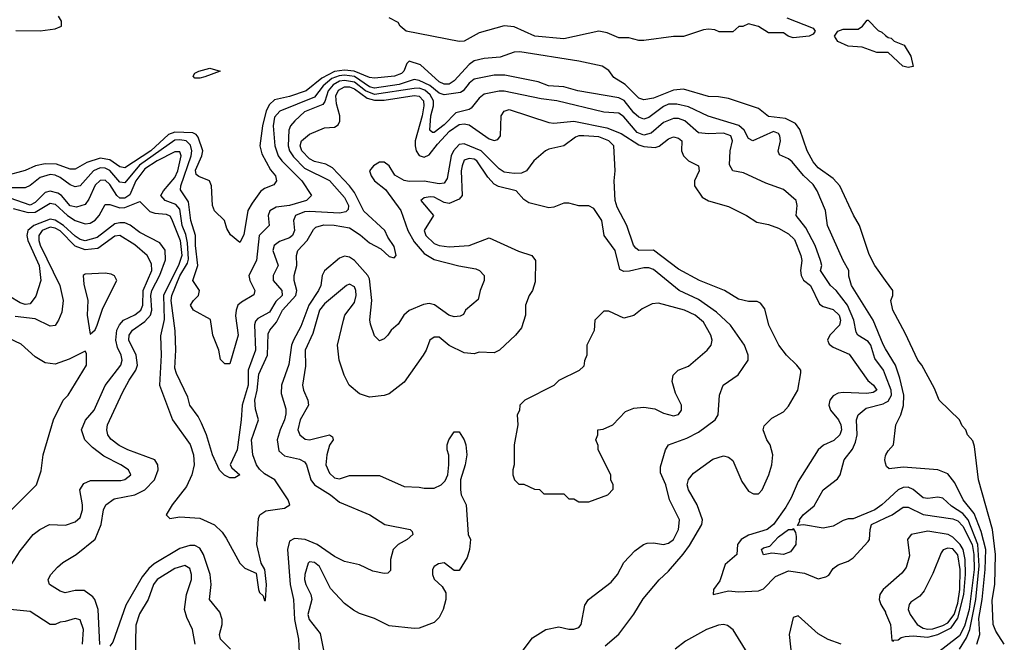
# Model space of a CAD drawing. Header units: inches. Extents: x 2348352 to 2479776, y 460422 to 613655.
# Tile 470 of 590: x 2436528 to 2440476, y 561578 to 564076. Entities that reach past the tile are written whole.
import ezdxf

# ---------------------------------------------------------------- set-up
doc = ezdxf.new("R2010")
doc.units = ezdxf.units.IN
doc.header["$MEASUREMENT"] = 0
doc.layers.add('C4536', color=7, linetype='Continuous')
doc.layers.add('C4546', color=7, linetype='Continuous')

msp = doc.modelspace()

# ---------------------------------------------------------------- linework, layer by layer
at = {"layer": 'C4536', "color": 4}
for points, elevation in [([(2436513, 564033), (2436610, 564030.7), (2436670, 564038.8), (2436695.3, 564050), (2436695.3, 564070), (2436683.7, 564090)], 44), ([(2439603.8, 564083.8), (2439710, 564042), (2439718, 564030), (2439710, 564018), (2439694, 564010), (2439630, 564003.6), (2439609.6, 564009.6), (2439590, 564022.7), (2439530, 564023.6), (2439490, 564049.3), (2439450, 564059), (2439428, 564048), (2439412, 564048), (2439387.3, 564027.3), (2439332.7, 564027.3), (2439315.3, 564035.3), (2439290, 564038), (2439270, 564035.3), (2439190, 564009), (2439150, 564009), (2439030, 563992), (2439010, 563992.3), (2438970, 564002.7), (2438930, 564003.7), (2438883.6, 564023.6), (2438850, 564029.6), (2438710, 563999.8), (2438594, 564010), (2438510, 564047.6), (2438470, 564051.8), (2438370, 564022.6), (2438310.7, 563990), (2438290, 563987.8), (2438078, 564030), (2438054, 564050), (2438045.2, 564065.2), (2438010, 564084)], 36), ([(2440000, 563944.1), (2439964.7, 563944.7), (2439906.3, 563966.3), (2439849.3, 563969.3), (2439809.1, 563989.1), (2439795.3, 564010), (2439808, 564030), (2439830, 564038), (2439890, 564038), (2439908, 564050), (2439926, 564074), (2439930, 564074), (2439970, 564032), (2439985.4, 564025.4), (2440000, 564013.1)], 36), ([(2440000, 563030.1), (2439957.2, 563090), (2439933.8, 563133.8), (2439896, 563250), (2439871.7, 563291.7), (2439816, 563410), (2439790, 563439.3), (2439730, 563482), (2439710, 563506), (2439685.1, 563550), (2439655.6, 563635.6), (2439639.3, 563659.3), (2439599.1, 563679.1), (2439530, 563687), (2439490, 563719.5), (2439370, 563759.3), (2439330, 563766.6), (2439290, 563767.3), (2439190, 563797.4), (2439150, 563793.3), (2439070, 563760.5), (2439030, 563754), (2439010, 563760.7), (2438955.8, 563815.8), (2438910, 563844.5), (2438890, 563871.8), (2438864, 563890), (2438770.5, 563909.5), (2438533, 563947), (2438510, 563945.1), (2438454.9, 563925.1), (2438390, 563919.6), (2438350, 563911.2), (2438330, 563895.6), (2438270.3, 563830), (2438250, 563816.9), (2438230, 563816.9), (2438210, 563827.1), (2438134.7, 563894.8), (2438090, 563909.4), (2438079.9, 563900.1), (2438068.5, 563870), (2438059.3, 563860.7), (2438030.2, 563849.8), (2437950, 563841.7), (2437930, 563844.2), (2437869.5, 563869.5), (2437830, 563873), (2437790, 563868.7), (2437738.9, 563841.1), (2437677.1, 563790), (2437610, 563767.7), (2437550, 563754.8), (2437530, 563735.8), (2437515.9, 563710), (2437501.8, 563650), (2437490.3, 563570), (2437498.3, 563538.3), (2437533.1, 563473.1), (2437553.4, 563450), (2437557.3, 563430), (2437547.1, 563412.9), (2437510, 563399.3), (2437494, 563386), (2437459.9, 563340.1), (2437443, 563310), (2437427.1, 563212.9), (2437410, 563182), (2437372.9, 563212.9), (2437358, 563238), (2437348.7, 563270), (2437309.4, 563309.4), (2437301.2, 563330), (2437297.2, 563410), (2437289.3, 563429.3), (2437246.2, 563446.2), (2437235.1, 563455.1), (2437232.7, 563472.7), (2437258.7, 563530), (2437262, 563550), (2437244, 563604), (2437235.9, 563615.9), (2437222.5, 563622.5), (2437150, 563624.5), (2437124.8, 563615.2), (2437054, 563550), (2436950, 563481), (2436930, 563485.4), (2436890, 563514.2), (2436850, 563519.8), (2436797.5, 563502.5), (2436750, 563475.6), (2436730, 563476.9), (2436675.9, 563495.9), (2436630, 563498), (2436590.7, 563490), (2436550, 563471.2), (2436471.3, 563450)], 44), ([(2440000, 562756), (2439990, 562772.7), (2439949.6, 562870), (2439863.6, 563010), (2439853.2, 563046.8), (2439852.3, 563070), (2439829.6, 563110), (2439766.6, 563250), (2439758.4, 563310), (2439726, 563390), (2439710, 563414.5), (2439671, 563451), (2439625.8, 563505.8), (2439610, 563518), (2439574, 563534), (2439569.1, 563549.1), (2439578.4, 563590), (2439576.2, 563610), (2439570, 563619.3), (2439550, 563627), (2439468, 563590), (2439450, 563599), (2439432.3, 563632.3), (2439411, 563651), (2439288.3, 563688.3), (2439210, 563726.3), (2439162.3, 563737.7), (2439130, 563736.4), (2439110, 563728.3), (2439050, 563683), (2439030, 563676.3), (2439010, 563685.1), (2438990, 563701.7), (2438951.4, 563751.4), (2438930, 563763.1), (2438766, 563790), (2438710, 563806.6), (2438648, 563810), (2438606.8, 563826.8), (2438473.3, 563853.3), (2438430, 563853), (2438350, 563836.9), (2438330, 563820.9), (2438306.8, 563790), (2438295.6, 563784.4), (2438230, 563774.6), (2438210, 563780.9), (2438172.5, 563812.5), (2438130, 563832.3), (2438110, 563836), (2438050, 563815.7), (2437950, 563801.7), (2437930, 563807), (2437870, 563847.7), (2437830, 563852.8), (2437808.8, 563851.2), (2437780.1, 563839.9), (2437744.7, 563810), (2437710, 563765.3), (2437571.4, 563708.6), (2437550, 563685.2), (2437544.7, 563650), (2437550.3, 563570), (2437564.2, 563530), (2437578.7, 563510), (2437659.3, 563430), (2437698, 563370), (2437678, 563350), (2437610, 563331.1), (2437556.5, 563323.5), (2437530.4, 563309.6), (2437523.8, 563290), (2437527.7, 563250), (2437488.8, 563210), (2437478, 563110), (2437447.3, 563050), (2437450.6, 563030), (2437470.6, 562990), (2437467.3, 562972.7), (2437417, 562943), (2437402.8, 562930), (2437395.5, 562910), (2437392.8, 562887.2), (2437403.8, 562810), (2437370, 562695.3), (2437350, 562695.3), (2437333.2, 562713.2), (2437326, 562750), (2437302, 562810), (2437293.6, 562873.6), (2437225.2, 562910), (2437213.2, 562930), (2437225.2, 562950), (2437245.2, 562970), (2437249.3, 562990), (2437222, 563030), (2437242.2, 563090), (2437232.2, 563170), (2437233.5, 563210), (2437214.5, 563270), (2437204.9, 563344.9), (2437173.3, 563393.3), (2437174, 563410), (2437215.7, 563530), (2437218.5, 563550), (2437213.2, 563573.2), (2437195.6, 563590), (2437170, 563594.6), (2437150, 563592.3), (2437007.7, 563492.3), (2436950, 563421.6), (2436930, 563423.6), (2436890, 563470.9), (2436870, 563480.8), (2436850, 563481.4), (2436824.2, 563470), (2436770, 563409.6), (2436750, 563406), (2436730, 563413), (2436690, 563442.6), (2436670, 563452.3), (2436650, 563454.8), (2436610, 563442.4), (2436570, 563411.3), (2436550, 563401.6), (2436450, 563402)], 48), ([(2440000, 562647.8), (2439991.2, 562670), (2439957, 562717), (2439940.4, 562770), (2439930, 562784.2), (2439889.3, 562810), (2439881.7, 562821.7), (2439873, 562870), (2439846.9, 562930), (2439802, 562990), (2439779.6, 563010), (2439739, 563070), (2439743.7, 563090), (2439739.5, 563110), (2439717.6, 563170), (2439680.4, 563240.4), (2439641.2, 563290), (2439645.2, 563330), (2439642, 563350), (2439590, 563395.1), (2439520.1, 563420.1), (2439430, 563462), (2439388, 563470), (2439373.6, 563493.6), (2439376.9, 563550), (2439386.3, 563590), (2439379.5, 563610), (2439350, 563620.4), (2439290, 563617.4), (2439250, 563622.4), (2439195.1, 563670), (2439170, 563678.9), (2439150, 563679.7), (2439110, 563663.6), (2439059.5, 563620.5), (2439030, 563612.6), (2439003.6, 563623.6), (2438950, 563685.6), (2438930, 563700.5), (2438870, 563704.5), (2438682, 563750), (2438618.5, 563758.5), (2438470, 563789.6), (2438450, 563789.6), (2438390, 563776.9), (2438370, 563760.7), (2438338.6, 563721.4), (2438330, 563715.1), (2438277.3, 563702.7), (2438230, 563653.7), (2438190, 563622.9), (2438183.3, 563623.3), (2438172.3, 563632.3), (2438177.1, 563690), (2438187.7, 563730), (2438186.8, 563750), (2438174.3, 563774.3), (2438152.7, 563792.7), (2438130, 563800.6), (2438110, 563800.2), (2437950, 563775.8), (2437914.6, 563790), (2437870, 563825), (2437830, 563832.5), (2437810, 563829.9), (2437785.4, 563814.6), (2437765, 563790), (2437752, 563748), (2437743.7, 563736.3), (2437670, 563706.3), (2437630.5, 563670), (2437613.4, 563650), (2437607.1, 563632.9), (2437604.4, 563570), (2437610.2, 563550), (2437625.3, 563525.3), (2437670, 563480.2), (2437770, 563430.4), (2437830, 563362), (2437846, 563330), (2437844.9, 563315.1), (2437835.3, 563304.7), (2437810, 563299.7), (2437690, 563306.6), (2437670, 563305.1), (2437633.4, 563290), (2437625.5, 563270), (2437630.3, 563230), (2437621.6, 563210), (2437610, 563200.5), (2437570, 563186), (2437548.2, 563170), (2437543.1, 563150), (2437563.8, 563090), (2437544.4, 563050), (2437544.4, 563030), (2437579.1, 562990), (2437580.5, 562970), (2437555.3, 562944.7), (2437530, 562902.9), (2437483.4, 562876.6), (2437473.8, 562866.2), (2437468.8, 562851.2), (2437473.4, 562750), (2437444, 562670), (2437444.4, 562610), (2437419.5, 562530), (2437416.4, 562470), (2437400.5, 562350), (2437371.3, 562290), (2437378, 562278), (2437411, 562250), (2437390, 562238), (2437370, 562238), (2437349.1, 562249.1), (2437329.1, 562269.1), (2437301.2, 562330), (2437277, 562410), (2437256.6, 562456.6), (2437243.6, 562483.6), (2437209.6, 562529.6), (2437201.5, 562561.5), (2437156.2, 562656.2), (2437150, 562678), (2437154.5, 562750), (2437151.9, 562828.1), (2437134.7, 562950), (2437138.5, 562970), (2437170, 563048.4), (2437201.1, 563098.9), (2437204.2, 563115.8), (2437200.7, 563180.7), (2437193.9, 563213.9), (2437179.8, 563250), (2437170, 563316.2), (2437154.3, 563334.3), (2437111.1, 563351.1), (2437094, 563370), (2437104.2, 563390), (2437150, 563442.6), (2437161.6, 563470), (2437175.4, 563530), (2437170, 563545.2), (2437150, 563546), (2437078.7, 563510), (2437030, 563477.4), (2436994, 563430), (2436970, 563373), (2436950, 563359.8), (2436930, 563360.4), (2436917.4, 563370), (2436890, 563414.7), (2436870, 563432.6), (2436850, 563431.1), (2436830, 563411.5), (2436804.6, 563355.4), (2436790, 563335.1), (2436756.1, 563323.9), (2436730, 563329.6), (2436695.1, 563370), (2436680.3, 563380.3), (2436650, 563388.4), (2436630, 563383), (2436590, 563342), (2436570, 563332.4), (2436490, 563359.8)], 52), ([(2436501.4, 563318.6), (2436562, 563302), (2436590, 563303.4), (2436650, 563339.3), (2436670, 563335.3), (2436719.8, 563290), (2436750, 563269.8), (2436790, 563257.6), (2436810, 563259.8), (2436830, 563271.2), (2436846.3, 563290), (2436870, 563335.1), (2436890, 563334.3), (2436930, 563321.4), (2436950, 563322.6), (2437010, 563346.6), (2437050, 563306.3), (2437070, 563299.7), (2437115.3, 563295.3), (2437130, 563289.6), (2437137.2, 563277.2), (2437171.3, 563190), (2437177.4, 563130), (2437166.5, 563093.5), (2437104.5, 562970), (2437107.2, 562872.8), (2437092.9, 562807.1), (2437095, 562730), (2437088.2, 562610), (2437140.7, 562470), (2437212.1, 562372.1), (2437225.4, 562330), (2437226.9, 562290), (2437218, 562250), (2437196.8, 562203.2), (2437139.3, 562130), (2437115.3, 562090), (2437130, 562075.3), (2437170, 562080.9), (2437250, 562076.2), (2437309.7, 562049.7), (2437339.5, 562019.5), (2437355.6, 561995.6), (2437410, 561896), (2437430, 561875.1), (2437475.5, 561855.5), (2437485.2, 561790), (2437490, 561778), (2437504, 561764), (2437510, 561746), (2437514, 561746), (2437518, 561810), (2437510.4, 561870), (2437496.1, 561896.1), (2437478.7, 561970), (2437484.8, 562075.2), (2437490.7, 562090), (2437514.9, 562105.1), (2437590, 562116), (2437611, 562130), (2437604, 562150), (2437550.5, 562230), (2437510, 562253.4), (2437490, 562272.2), (2437477.8, 562290), (2437462.8, 562330), (2437458, 562390), (2437486, 562470), (2437473.3, 562513.3), (2437470.2, 562550), (2437479.7, 562590), (2437486.8, 562653.2), (2437521.2, 562730), (2437524.2, 562815.8), (2437530.3, 562830), (2437557.7, 562862.3), (2437581.8, 562910), (2437634.7, 562970), (2437639.2, 562990), (2437628.9, 563030), (2437628.8, 563050), (2437639.6, 563090), (2437637.6, 563130), (2437643.8, 563150), (2437680.3, 563190), (2437705.7, 563234.3), (2437715.8, 563244.2), (2437747.5, 563252.5), (2437789, 563251), (2437850, 563241.5), (2437893, 563213), (2437930, 563180.5), (2437976.1, 563156.1), (2438010, 563126), (2438030, 563121.2), (2438037.3, 563130), (2438030, 563166), (2438003.6, 563203.6), (2437991.5, 563230), (2437907.5, 563307.5), (2437870, 563382.4), (2437850.3, 563410), (2437782.2, 563482.2), (2437756, 563496), (2437710, 563506.7), (2437690, 563518), (2437659.5, 563550), (2437652.2, 563570), (2437657.6, 563590), (2437690, 563616.9), (2437750, 563642), (2437790, 563645.1), (2437805.5, 563654.5), (2437811.7, 563668.3), (2437811.7, 563690), (2437797.8, 563737.8), (2437795.5, 563770), (2437806.8, 563793.2), (2437830, 563807), (2437850, 563806.5), (2437870, 563798.3), (2437921.7, 563761.7), (2437950, 563753.2), (2437990, 563753.6), (2438110, 563771.3), (2438130, 563769.7), (2438147.2, 563750), (2438148.8, 563730), (2438142, 563690), (2438114, 563590), (2438113.1, 563570), (2438117.7, 563550), (2438130, 563531.6), (2438150, 563524.4), (2438170, 563533.3), (2438202.9, 563577.2), (2438250.7, 563629.3), (2438290, 563655.5), (2438310, 563658), (2438330, 563654.2), (2438410, 563598), (2438430, 563591.5), (2438444.7, 563595.3), (2438456.4, 563610), (2438458, 563690), (2438470, 563709.5), (2438490, 563715.1), (2438650, 563664.1), (2438670, 563661.4), (2438750, 563669), (2438882, 563642), (2438940, 563620), (2439010, 563573.8), (2439030, 563566.9), (2439076.5, 563563.5), (2439091.8, 563568.2), (2439130, 563598.4), (2439150, 563606.6), (2439170, 563600.9), (2439182.7, 563590), (2439182, 563550), (2439189.5, 563530), (2439210, 563509.5), (2439249.3, 563489.3), (2439252.3, 563470), (2439233.2, 563430), (2439233.2, 563410), (2439264.1, 563364.1), (2439290, 563349), (2439370, 563326), (2439442, 563290), (2439483.7, 563263.7), (2439530, 563254.5), (2439570, 563239.5), (2439610, 563216.2), (2439634.2, 563194.2), (2439659.7, 563130), (2439663.5, 563110), (2439658.9, 563070), (2439661.3, 563050), (2439670.9, 563030.9), (2439699.5, 563010), (2439735.1, 562935.1), (2439750, 562925.1), (2439790, 562913), (2439814, 562890), (2439819.7, 562870), (2439814.7, 562850), (2439777, 562810), (2439767, 562790), (2439774.2, 562774.2), (2439790, 562762), (2439853.6, 562733.6), (2439928.4, 562628.5), (2439952, 562610), (2439965.2, 562590), (2439950, 562580.5), (2439924.4, 562575.6), (2439830, 562580.3), (2439810, 562577.6), (2439790, 562567.3), (2439777, 562550), (2439772, 562530), (2439778.4, 562510), (2439810.8, 562470.8), (2439821.1, 562450), (2439823.5, 562430), (2439816.3, 562410), (2439791.9, 562388.1), (2439751.2, 562368.8), (2439729.5, 562350), (2439650, 562222.8), (2439622, 562158), (2439600.1, 562119.9), (2439550, 562050.4), (2439525.2, 562030), (2439450, 562008), (2439421.2, 561990), (2439410, 561976), (2439406, 561970), (2439404, 561930), (2439357.2, 561890), (2439335.1, 561824.9), (2439309.3, 561790), (2439308.7, 561770), (2439370, 561784.5), (2439410, 561780.7), (2439490, 561784), (2439510, 561793.2), (2439558.3, 561841.7), (2439610, 561864.7), (2439675.1, 561855.1), (2439730, 561832.3), (2439759.9, 561840.1), (2439772.7, 561847.3), (2439790, 561874), (2439810, 561889), (2439850, 561903.7), (2439870, 561917.2), (2439930, 561982.7), (2439935.5, 561990), (2439937.6, 562030), (2439943.8, 562050), (2440000, 562077.2)], 56), ([(2438875.9, 561564.1), (2438930, 561611), (2438990, 561691.3), (2439027.7, 561752.3), (2439091.7, 561828.3), (2439130, 561864), (2439188.6, 561931.4), (2439213.3, 561966.7), (2439262.7, 562050), (2439266, 562070), (2439244.7, 562130), (2439209.6, 562190), (2439204.5, 562210), (2439210, 562231.3), (2439230, 562256), (2439306.8, 562313.2), (2439350, 562326), (2439370, 562321), (2439387.1, 562307.1), (2439423.7, 562223.7), (2439450, 562184.9), (2439470, 562173.4), (2439490, 562173.4), (2439504.5, 562190), (2439532.4, 562250), (2439543.5, 562290), (2439547.8, 562330), (2439537, 562370), (2439523.7, 562390), (2439509, 562430), (2439513.6, 562446.4), (2439543.2, 562476.8), (2439590, 562502.8), (2439610, 562526), (2439647.8, 562590), (2439659.6, 562659.6), (2439659.5, 562670), (2439644.5, 562690), (2439602, 562730), (2439572, 562770), (2439532.3, 562850), (2439516.2, 562916.2), (2439498.6, 562938.6), (2439485.2, 562945.2), (2439450, 562946), (2439410, 562955.1), (2439354, 562990), (2439254, 563030), (2439170, 563075.1), (2439070, 563151.8), (2439010, 563149.6), (2438998.9, 563158.9), (2438989.2, 563170.8), (2438962, 563250), (2438924.2, 563324.2), (2438915.6, 563350), (2438911.5, 563430), (2438915.8, 563470), (2438909.7, 563570), (2438889.7, 563590), (2438850, 563605.7), (2438789.5, 563610.5), (2438770, 563609.8), (2438756, 563604), (2438710, 563569.7), (2438650, 563557), (2438636, 563550), (2438590, 563509.2), (2438560.7, 563470), (2438539.9, 563460.1), (2438510, 563458.3), (2438470, 563464.7), (2438450, 563478), (2438377.7, 563550), (2438310, 563578.5), (2438290, 563575.1), (2438266.9, 563550), (2438258.6, 563530), (2438241.5, 563438.5), (2438230, 563419.6), (2438210, 563417.7), (2438150, 563428.5), (2438090, 563426.9), (2438070, 563431.2), (2438032.3, 563452.3), (2438010, 563489.2), (2437990, 563503.7), (2437970, 563503.7), (2437946.8, 563490), (2437930.6, 563470), (2437937.1, 563450), (2437950.5, 563430), (2437995.3, 563395.2), (2438056.4, 563310), (2438084, 563230), (2438110, 563185.3), (2438150, 563138.3), (2438190, 563114.3), (2438288.9, 563088.9), (2438356.7, 563076.7), (2438371.3, 563070), (2438391, 563050), (2438391, 563030), (2438374.8, 562990), (2438366.8, 562953.2), (2438316, 562910), (2438307.1, 562892.9), (2438294, 562886), (2438270, 562883.7), (2438249, 562890), (2438191.7, 562931.7), (2438170, 562937), (2438146.7, 562933.3), (2438090, 562909.3), (2438068.2, 562890), (2438045.8, 562854.2), (2438018, 562830), (2438004.7, 562810), (2437990, 562795.3), (2437970, 562788), (2437950, 562808), (2437934.2, 562854.2), (2437931.8, 562871.8), (2437939.7, 562950), (2437930, 563036), (2437923.5, 563050), (2437870, 563109.6), (2437850, 563123.6), (2437830, 563127), (2437810, 563119.3), (2437750, 563068), (2437741, 563050), (2437734.9, 563010), (2437726.3, 562990), (2437686.9, 562930), (2437654.8, 562845.2), (2437626, 562790), (2437618.3, 562770), (2437607.4, 562692.6), (2437577.1, 562610), (2437576.7, 562576.7), (2437595.1, 562515.1), (2437595.3, 562495.3), (2437590.3, 562470), (2437571.7, 562430), (2437560.3, 562390), (2437566.8, 562346.8), (2437590, 562326.4), (2437650, 562312.7), (2437670, 562302), (2437678.4, 562290), (2437695.3, 562230), (2437710, 562210.4), (2437774, 562170), (2437810, 562140.7), (2437932, 562090), (2437992, 562050), (2438094, 562030), (2438102, 562022), (2438104.7, 562010), (2438081, 561990), (2438046, 561970), (2438026, 561950), (2438014.8, 561910), (2438014.4, 561865.6), (2438004.7, 561855.3), (2437990, 561854), (2437944.1, 561864.1), (2437890, 561889), (2437830, 561902.7), (2437790, 561922), (2437720.9, 561970), (2437673.2, 561990), (2437630, 561994.7), (2437610, 561984), (2437602, 561950), (2437612.6, 561810), (2437626.3, 561750), (2437629.2, 561670), (2437646, 561590), (2437650.5, 561510.5)], 64), ([(2438535.3, 561530), (2438583.7, 561596.3), (2438638, 561630), (2438690, 561640.7), (2438730, 561630.8), (2438750, 561631), (2438770, 561638), (2438779, 561650), (2438793.6, 561726.4), (2438808.7, 561750), (2438900.1, 561819.9), (2438925.2, 561850), (2438950, 561898), (2438994.8, 561945.2), (2439028.7, 561970), (2439044.1, 561975.9), (2439070, 561977.3), (2439110, 561970.6), (2439130, 561976.3), (2439150, 561990.7), (2439169.6, 562030), (2439174, 562070), (2439133.2, 562150), (2439119.3, 562210), (2439097.5, 562257.5), (2439097.5, 562282.5), (2439117.2, 562350), (2439129.6, 562370.4), (2439202.7, 562397.3), (2439250, 562420.5), (2439317.2, 562470), (2439329.3, 562490), (2439334, 562570), (2439349, 562610), (2439409.1, 562650.9), (2439448.7, 562710), (2439448.7, 562730), (2439434, 562770), (2439378, 562850), (2439322.2, 562902.2), (2439250, 562954), (2439172.7, 562990), (2439070, 563073.3), (2439050, 563080.5), (2439030, 563080.5), (2438973.4, 563066.6), (2438950, 563065.6), (2438934, 563074), (2438916.2, 563150), (2438872, 563210), (2438862.7, 563270), (2438830, 563319), (2438810, 563329.2), (2438769.4, 563329.4), (2438730, 563339.3), (2438710, 563339.3), (2438670, 563324), (2438650, 563321.2), (2438570, 563341.2), (2438550, 563354), (2438519, 563390), (2438447.2, 563407.2), (2438430, 563416.2), (2438404.6, 563444.6), (2438360.9, 563510), (2438350, 563516.9), (2438330, 563519.6), (2438310, 563512), (2438302.4, 563490), (2438298.4, 563470), (2438302, 563370), (2438290, 563356), (2438250, 563338.4), (2438230, 563342), (2438190, 563363.7), (2438174.4, 563365.6), (2438150, 563361.2), (2438136, 563350), (2438186.8, 563290), (2438150.4, 563230), (2438156.4, 563210), (2438190, 563177.6), (2438210, 563170.3), (2438250, 563165.3), (2438330, 563170.4), (2438410, 563200.7), (2438527.5, 563147.5), (2438582, 563130), (2438596, 563110), (2438595.3, 563024.7), (2438584.7, 562990), (2438570.9, 562969.1), (2438556, 562930), (2438556, 562890), (2438539.8, 562840.2), (2438516, 562810), (2438451.3, 562750), (2438430, 562739), (2438370, 562742.7), (2438350, 562736), (2438310, 562739.3), (2438249.4, 562769.4), (2438210, 562802), (2438190, 562802), (2438172, 562790), (2438158, 562750), (2438146, 562730), (2438070, 562622), (2438010, 562575.3), (2437990, 562568), (2437930, 562562), (2437890, 562575.3), (2437849.4, 562609.4), (2437829.4, 562649.4), (2437809.2, 562710), (2437802.7, 562770), (2437826, 562870), (2437832.3, 562890), (2437870, 562941), (2437877.6, 562970), (2437876.2, 562990), (2437870, 563004), (2437850, 563015.1), (2437838, 563010), (2437750, 562935.6), (2437730.5, 562910), (2437703.1, 562816.9), (2437672.7, 562750), (2437674.2, 562685.8), (2437661.6, 562610), (2437665.5, 562590), (2437683, 562550), (2437685.5, 562530), (2437652.2, 562470), (2437643.8, 562430), (2437650.8, 562410), (2437673.2, 562393.2), (2437690, 562390.6), (2437770, 562411), (2437782, 562402), (2437784.7, 562390), (2437770.5, 562369.5), (2437759.3, 562330), (2437755.5, 562290), (2437770, 562256), (2437790, 562237.3), (2437810, 562234), (2437850, 562247.3), (2437970, 562246.8), (2438070, 562202.8), (2438130, 562201), (2438150, 562196), (2438190, 562196), (2438218, 562210), (2438233.6, 562226.4), (2438244, 562250), (2438249, 562290), (2438248.9, 562328.9), (2438242, 562350), (2438242, 562370), (2438248.7, 562390), (2438270, 562422), (2438290, 562422), (2438310.5, 562390.5), (2438317.3, 562370), (2438320.7, 562330), (2438314, 562290), (2438296, 562230), (2438296, 562190), (2438298, 562170), (2438318, 562130), (2438326.8, 562010), (2438336, 561990), (2438331.3, 561950), (2438322, 561918), (2438290, 561866), (2438270, 561866), (2438230, 561897.2), (2438207.5, 561892.5), (2438190, 561882), (2438182.8, 561870), (2438182.8, 561850), (2438190, 561832), (2438222, 561802), (2438236.9, 561776.9), (2438236, 561750), (2438226, 561710), (2438210, 561678), (2438190, 561658), (2438130, 561635.3), (2438110, 561634), (2438010, 561644), (2437950, 561674), (2437890, 561694), (2437866.8, 561706.8), (2437830, 561734), (2437773.8, 561793.8), (2437730, 561882.7), (2437710, 561898), (2437690, 561901.2), (2437684.1, 561895.9), (2437670.6, 561850), (2437670.5, 561830), (2437675.5, 561810), (2437695.5, 561770), (2437699.3, 561750), (2437683.8, 561690), (2437688, 561670), (2437732.8, 561612.8), (2437746.2, 561546.2)], 68), ([(2436849.6, 561569.6), (2436843, 561710), (2436829.7, 561749.7), (2436821.1, 561761.1), (2436785.8, 561785.8), (2436750, 561785.6), (2436710, 561777), (2436690, 561782.7), (2436648, 561810), (2436643.1, 561823.1), (2436642, 561830), (2436652.7, 561850), (2436680.1, 561879.9), (2436701.3, 561898.7), (2436754, 561930), (2436830, 561991.3), (2436854.5, 562050), (2436864.5, 562110), (2436872.7, 562130), (2436906.9, 562153.1), (2436990, 562170.3), (2437029.8, 562190.2), (2437068, 562230), (2437083.6, 562270), (2437082, 562290), (2437069.2, 562310), (2436961.2, 562350), (2436927.2, 562367.2), (2436893.1, 562393.1), (2436880.9, 562410), (2436877, 562430), (2436879.5, 562450), (2436940.1, 562579.9), (2436966.3, 562630), (2436994, 562670), (2436999.7, 562690), (2436995.1, 562730), (2436965.4, 562790), (2436966.9, 562810), (2436980.7, 562830), (2437030, 562865.2), (2437052.3, 562890), (2437058, 562910), (2437054.4, 562970), (2437058.4, 562990), (2437090, 563050.4), (2437113.1, 563113.1), (2437110.7, 563150.7), (2437090, 563180.7), (2437010, 563222.3), (2436971.3, 563251.3), (2436950, 563260.3), (2436930, 563261.6), (2436910, 563256.8), (2436838.3, 563201.7), (2436790, 563189), (2436770, 563194), (2436750, 563207), (2436702.9, 563250), (2436670, 563271.9), (2436650, 563275.9), (2436584.9, 563250), (2436560.3, 563230), (2436556.1, 563210), (2436560.2, 563190), (2436606, 563090), (2436612.9, 563030), (2436593, 562967), (2436570, 562936.2), (2436550, 562933), (2436530, 562939.7), (2436486.3, 562966.3)], 64), ([(2436470, 561851.3), (2436530, 561944.7), (2436582, 562010), (2436608.7, 562030), (2436648, 562050), (2436711.7, 562048.3), (2436750, 562062), (2436770, 562078.8), (2436779.6, 562110), (2436779.6, 562130), (2436769.2, 562190), (2436784.8, 562215.2), (2436812.3, 562227.7), (2436933.1, 562226.9), (2436949.4, 562230.6), (2436973.2, 562250), (2436964, 562270), (2436934, 562290), (2436864.7, 562324.8), (2436820.1, 562360.1), (2436789.5, 562390), (2436776.2, 562430), (2436791.4, 562468.6), (2436827, 562510), (2436871.2, 562608.8), (2436933.6, 562690), (2436938.4, 562710), (2436935.1, 562730), (2436920.6, 562760.6), (2436913.7, 562790), (2436916.9, 562830), (2436927.7, 562852.3), (2436944.5, 562870), (2436990, 562892.2), (2437013, 562910), (2437021.1, 562930), (2437023.5, 562990), (2437057.7, 563070), (2437056.2, 563096.2), (2437039.5, 563130), (2436990, 563173.3), (2436930, 563209.5), (2436910, 563207.3), (2436841.5, 563158.5), (2436790, 563152.8), (2436750, 563167.4), (2436690, 563228.5), (2436670, 563239.8), (2436650, 563243.5), (2436617.6, 563230), (2436604.9, 563210), (2436604.4, 563190), (2436610, 563170.8), (2436688.5, 563010), (2436702.4, 562950), (2436697.3, 562902.7), (2436684, 562870), (2436670, 562849.2), (2436650, 562846), (2436590, 562875.8), (2436510, 562884.7)], 68), ([(2436482.5, 562097.5), (2436595.3, 562210), (2436613.6, 562266.4), (2436622, 562330), (2436664, 562470), (2436702, 562550), (2436722, 562570), (2436795.3, 562690), (2436796.4, 562736.4), (2436790, 562746), (2436726.4, 562713.6), (2436670, 562694), (2436630, 562699), (2436590, 562724), (2436533.8, 562773.8), (2436480.1, 562800.1)], 72), ([(2440000, 562143.4), (2439985.5, 562130), (2439957.3, 562110), (2439870, 562074), (2439850, 562074), (2439830, 562067.3), (2439790, 562043.6), (2439750, 562036.2), (2439670.9, 562049.1), (2439647.3, 562047.3), (2439656.4, 562063.6), (2439655.3, 562070), (2439669.2, 562090), (2439714.2, 562125.8), (2439749.2, 562190), (2439806.6, 562233.4), (2439817.2, 562250), (2439834, 562310), (2439867.3, 562352.7), (2439879.6, 562380.4), (2439885.6, 562410), (2439883.7, 562470), (2439889.6, 562490.4), (2439922.7, 562517.3), (2439990, 562534.9), (2440000, 562540.5)], 52), ([(2440000, 562297.1), (2439997, 562310), (2440000, 562326.4)], 48), ([(2437373.2, 561550), (2437332.7, 561590), (2437329.5, 561610), (2437339.5, 561650), (2437339.5, 561670), (2437330, 561699), (2437289.5, 561750), (2437295.1, 561810), (2437291.3, 561850), (2437265.1, 561930), (2437250, 561955.6), (2437230, 561966.3), (2437210, 561966.9), (2437170, 561954.5), (2437066.9, 561893.1), (2437045.3, 561874.7), (2437019.5, 561840.5), (2436953.3, 561726.7), (2436901.4, 561578.6), (2436890, 561562)], 64), ([(2437232, 561570), (2437221.2, 561630), (2437197.5, 561677.5), (2437189.3, 561710), (2437196.2, 561770), (2437217, 561830), (2437217, 561850), (2437210, 561874), (2437190, 561886), (2437150, 561874.5), (2437079.1, 561830), (2437064.9, 561810), (2437043.1, 561750), (2437007.9, 561692.1), (2436993.5, 561646.5), (2436990.4, 561510)], 68), ([(2440000, 561798.2), (2439990.7, 561790), (2439977.3, 561770), (2439974, 561750), (2439980.7, 561730), (2439999, 561699), (2440000, 561696.7)], 64), ([(2436779.6, 561570), (2436783.7, 561630), (2436770, 561668.7), (2436750, 561673.2), (2436710, 561660.9), (2436690, 561659.3), (2436670, 561649.2), (2436650, 561649.3), (2436570, 561701.2), (2436489.3, 561709.3)], 68), ([(2439822, 561570), (2439769.7, 561589.7), (2439730, 561611.8), (2439650, 561684), (2439630, 561678), (2439613, 561610), (2439623.8, 561510)], 64), ([(2439449.4, 561530), (2439388.4, 561628.5), (2439365.4, 561645.4), (2439350, 561649.7), (2439330, 561646.9), (2439282, 561630), (2439197.5, 561582.5), (2439156.3, 561550)], 64)]:
    msp.add_lwpolyline(points, dxfattribs=dict(at, elevation=elevation))
for points, elevation in [([(2437250, 563841.2), (2437230, 563842), (2437224, 563850), (2437230, 563862), (2437246, 563870), (2437290, 563881), (2437331.3, 563870), (2437270, 563846.6)], 36), ([(2436870, 563059), (2436790, 563055.3), (2436782, 563050), (2436784.7, 563015.3), (2436801, 562950), (2436798.8, 562890), (2436810, 562814), (2436830, 562832), (2436839, 562850), (2436861.2, 562918.8), (2436918, 563030), (2436908.4, 563048.4), (2436894.6, 563054.6)], 72), ([(2439090, 562939), (2439063.5, 562936.5), (2439024.5, 562915.5), (2438990.9, 562889.1), (2438950, 562878), (2438890, 562906), (2438870, 562906), (2438834, 562870), (2438831.6, 562828.4), (2438802, 562770), (2438802, 562730), (2438792.7, 562707.3), (2438790, 562686), (2438771.6, 562668.4), (2438690, 562628), (2438670, 562608), (2438554, 562550), (2438534, 562530), (2438531.6, 562508.4), (2438522, 562490), (2438524.7, 562450), (2438511, 562370), (2438511.3, 562290), (2438504.7, 562270), (2438504.7, 562250), (2438512, 562230), (2438530, 562212), (2438550, 562212), (2438592.7, 562192.7), (2438611.6, 562191.6), (2438630, 562174), (2438710, 562174), (2438730, 562154), (2438750, 562154), (2438770, 562142), (2438810, 562142), (2438886, 562170), (2438907.3, 562192.7), (2438908, 562210), (2438898, 562230), (2438898, 562250), (2438848, 562350), (2438847.3, 562367.3), (2438838, 562390), (2438846, 562410), (2438846, 562430), (2438867.3, 562432.7), (2438906, 562450), (2438956.4, 562503.6), (2438990, 562518), (2439030, 562521), (2439075.3, 562515.3), (2439110, 562498), (2439150, 562486), (2439170, 562492), (2439182, 562510), (2439182, 562530), (2439158, 562578), (2439144.7, 562624.7), (2439148.7, 562650), (2439168, 562670), (2439210, 562686), (2439284, 562750), (2439301.2, 562770), (2439305.2, 562790), (2439299.3, 562810), (2439270, 562862.7), (2439236, 562890), (2439194, 562910)], 72), ([(2439590, 561929.7), (2439544, 561936), (2439510, 561929.6), (2439502, 561950), (2439510, 561957.1), (2439535.9, 561964.1), (2439570, 562001.3), (2439610, 562030.7), (2439628.9, 562031.1), (2439630, 562034), (2439639.1, 562019.1), (2439642, 562002), (2439640.5, 561970), (2439618.7, 561941.3)], 52)]:
    msp.add_lwpolyline(points, close=True, dxfattribs=dict(at, elevation=elevation))
at = {"layer": 'C4546', "color": 4}
for points, elevation in [([(2440000, 564013.1), (2440010, 564004.7), (2440022, 564002), (2440034, 563990), (2440074.4, 563974.4), (2440101, 563930), (2440110, 563888), (2440090, 563884), (2440069.4, 563889.4), (2440010, 563944), (2440000, 563944.1)], 36), ([(2440476, 561570), (2440442.3, 561622.3), (2440431.8, 561650), (2440427.1, 561747.1), (2440437.4, 561810), (2440440.9, 561930), (2440428.2, 562030), (2440372.7, 562230), (2440356.4, 562363.6), (2440350, 562386), (2440328, 562410), (2440322, 562430), (2440306.6, 562446.6), (2440296, 562470), (2440215.3, 562550), (2440196.5, 562596.5), (2440145.2, 562690), (2440129.3, 562710), (2440078.9, 562818.9), (2440029.3, 562910), (2440021.2, 562950), (2440029, 562970), (2440028.7, 562990), (2440000, 563030.1)], 44), ([(2440000, 562326.4), (2440000.7, 562330), (2440010, 562346.8), (2440032, 562370), (2440041.2, 562450), (2440061.2, 562490), (2440072, 562528), (2440073.6, 562570), (2440057.5, 562637.5), (2440039.7, 562690), (2440000, 562756)], 48), ([(2440000, 562540.5), (2440010, 562546), (2440023.5, 562570), (2440022.8, 562590), (2440000, 562647.8)], 52), ([(2440365.6, 561570), (2440378, 561610), (2440374.2, 561674.2), (2440387, 561750), (2440399.1, 561870), (2440401.5, 561950), (2440383.1, 562023.1), (2440354.5, 562094.5), (2440311.5, 562150), (2440277.6, 562217.6), (2440250, 562254.5), (2440210, 562269.5), (2440070, 562281.2), (2440014.6, 562274.6), (2440003.2, 562283.2), (2440000, 562297.1)], 48), ([(2440296.4, 561550), (2440324.1, 561595.9), (2440338.3, 561630), (2440361.5, 561750), (2440374.7, 561885.3), (2440369.3, 561970), (2440331.6, 562070), (2440310, 562094.2), (2440264.8, 562124.8), (2440230, 562156), (2440210, 562160.9), (2440170, 562154.5), (2440150, 562158), (2440111, 562191), (2440090, 562200.5), (2440070, 562198.7), (2440050, 562189.6), (2440000, 562143.4)], 52), ([(2440000, 562077.2), (2440026.4, 562090), (2440070, 562120.5), (2440090, 562119.7), (2440150, 562090.9), (2440270, 562073.8), (2440290, 562065.3), (2440310, 562044), (2440347.1, 561970), (2440354.3, 561930), (2440354.5, 561870), (2440334.8, 561710), (2440316.9, 561643.1), (2440295.8, 561604.2), (2440202, 561530)], 56), ([(2440000, 561696.7), (2440019.1, 561650), (2440024.7, 561584.7), (2440030, 561582), (2440033.6, 561586.4), (2440050, 561587.7), (2440062.7, 561597.3), (2440078.3, 561601.7), (2440110, 561603.6), (2440170, 561598), (2440210, 561608.8), (2440263.3, 561636.7), (2440290, 561674.7), (2440313.7, 561770), (2440320.6, 561850), (2440319.4, 561910), (2440311.5, 561950), (2440299.1, 561970), (2440270, 561999.8), (2440251.5, 562010), (2440170, 562023.8), (2440102.8, 562010), (2440088.2, 561990), (2440095.5, 561924.5), (2440082, 561878), (2440064.7, 561855.3), (2440000, 561798.2)], 64)]:
    msp.add_lwpolyline(points, dxfattribs=dict(at, elevation=elevation))
at = {"layer": 'C4546', "color": 4, "elevation": 68}
msp.add_lwpolyline([(2440250, 561956.2), (2440230.5, 561949.5), (2440222.4, 561937.6), (2440190, 561854), (2440155.1, 561784.9), (2440136.7, 561763.3), (2440101.3, 561738.7), (2440094, 561730), (2440090.6, 561710), (2440098, 561690), (2440126, 561650), (2440150, 561634.9), (2440170, 561630.3), (2440190, 561632.4), (2440230, 561644.8), (2440250, 561655.9), (2440275, 561690), (2440290, 561735.5), (2440298.2, 561790), (2440299.5, 561870), (2440290, 561929.3), (2440270, 561952.6)], close=True, dxfattribs=at)

doc.saveas('drawing.dxf')
